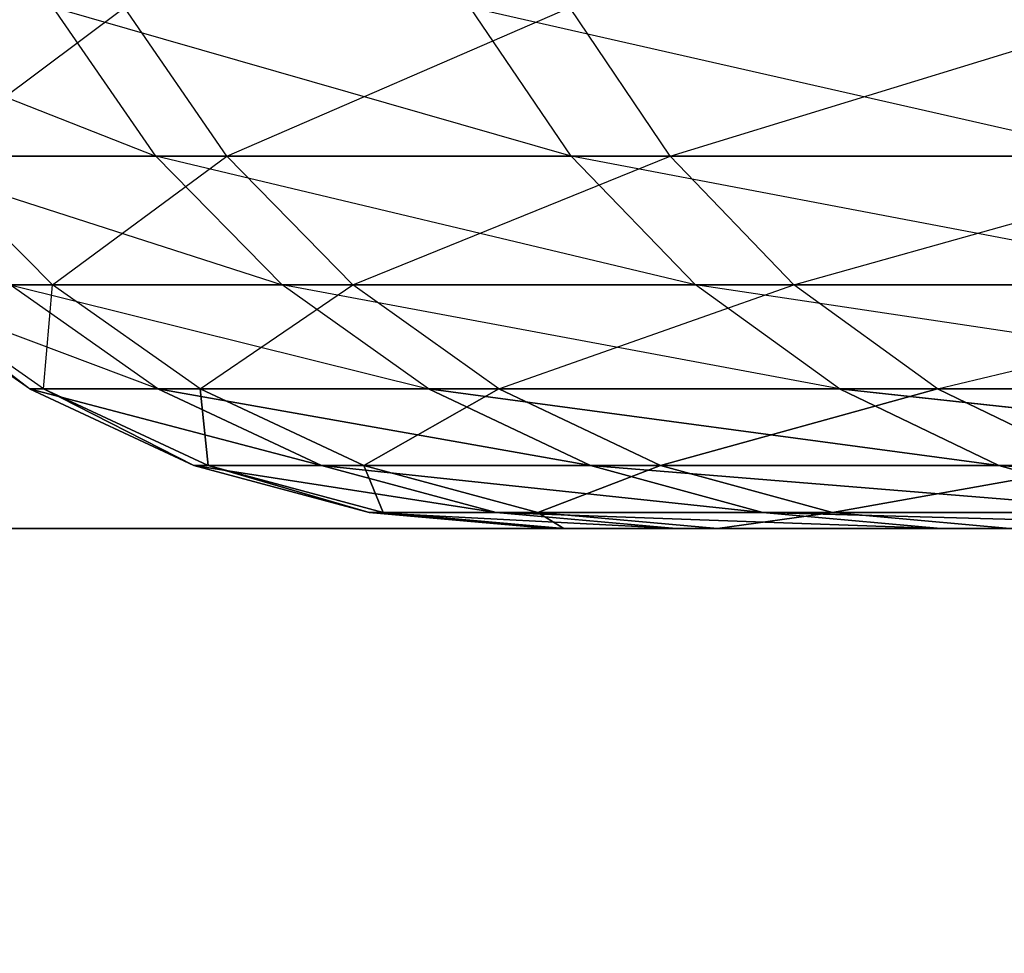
# Model space of a CAD drawing. Header units: centimetres. Extents: x 0.2 to 40.2, y 0.1 to 25.1.
# Tile 453 of 656: x 0.91 to 0.9289, y 24.7168 to 24.7348. Entities that reach past the tile are written whole.
import ezdxf

# ---------------------------------------------------------------- set-up
doc = ezdxf.new("R2010")
doc.units = ezdxf.units.CM
doc.header["$LTSCALE"] = 2.54
doc.layers.get('0').update_dxf_attribs({"true_color": 0xff5454})

# ---------------------------------------------------------------- blocks, each defined once
blk = doc.blocks.new('P__ka _azienkowa 40cm.STL')
at = {"color": 0}
for p, q in [((0.905406, 24.735001, 2.182015), (0.912644, 24.732144, 2.218474)), ((0.908218, 24.732144, 2.070893), (0.912048, 24.735001, 2.03392)), ((0.912644, 24.732144, 2.218474), (0.910676, 24.735001, 2.218831)), ((0.920618, 24.732144, 2.254646), (0.910676, 24.735001, 2.218831)), ((0.91401, 24.732144, 2.034307), (0.912048, 24.735001, 2.03392)), ((0.91401, 24.732144, 2.034307), (0.920592, 24.735001, 1.997725)), ((0.920618, 24.732144, 2.254646), (0.918683, 24.735001, 2.255149)), ((0.931274, 24.732144, 2.290122), (0.918683, 24.735001, 2.255149)), ((0.92252, 24.732144, 1.998256), (0.920592, 24.735001, 1.997725)), ((0.92252, 24.732144, 1.998256), (0.931818, 24.735001, 1.962268)), ((0.907395, 24.732144, 2.181806), (0.912644, 24.732144, 2.218474)), ((0.907395, 24.732144, 2.181806), (0.915069, 24.729678, 2.218033)), ((0.91401, 24.732144, 2.034307), (0.908218, 24.732144, 2.070893)), ((0.910665, 24.729678, 2.071187), (0.908218, 24.732144, 2.070893)), ((0.910665, 24.729678, 2.071187), (0.91401, 24.732144, 2.034307)), ((0.912644, 24.732144, 2.218474), (0.920618, 24.732144, 2.254646)), ((0.915069, 24.729678, 2.218033), (0.912644, 24.732144, 2.218474)), ((0.923004, 24.729678, 2.254026), (0.912644, 24.732144, 2.218474)), ((0.92252, 24.732144, 1.998256), (0.91401, 24.732144, 2.034307)), ((0.916429, 24.729678, 2.034783), (0.91401, 24.732144, 2.034307)), ((0.916429, 24.729678, 2.034783), (0.92252, 24.732144, 1.998256)), ((0.920618, 24.732144, 2.254646), (0.931274, 24.732144, 2.290122)), ((0.923004, 24.729678, 2.254026), (0.920618, 24.732144, 2.254646)), ((0.933606, 24.729678, 2.289325), (0.920618, 24.732144, 2.254646)), ((0.9337, 24.732144, 1.962943), (0.92252, 24.732144, 1.998256)), ((0.924896, 24.729678, 1.998912), (0.92252, 24.732144, 1.998256)), ((0.924896, 24.729678, 1.998912), (0.9337, 24.732144, 1.962943)), ((0.910219, 24.727679, 2.144689), (0.907365, 24.729678, 2.144775)), ((0.912687, 24.727679, 2.18125), (0.907365, 24.729678, 2.144775)), ((0.910665, 24.729678, 2.071187), (0.907638, 24.729678, 2.107919)), ((0.910491, 24.727679, 2.108047), (0.907638, 24.729678, 2.107919)), ((0.910219, 24.727679, 2.144689), (0.907638, 24.729678, 2.107919)), ((0.909847, 24.729678, 2.181548), (0.915069, 24.729678, 2.218033)), ((0.909847, 24.729678, 2.181548), (0.917879, 24.727679, 2.217523)), ((0.912687, 24.727679, 2.18125), (0.909847, 24.729678, 2.181548)), ((0.910491, 24.727679, 2.108047), (0.910665, 24.729678, 2.071187)), ((0.916429, 24.729678, 2.034783), (0.910665, 24.729678, 2.071187)), ((0.9135, 24.727679, 2.071527), (0.910665, 24.729678, 2.071187)), ((0.9135, 24.727679, 2.071527), (0.916429, 24.729678, 2.034783)), ((0.915069, 24.729678, 2.218033), (0.923004, 24.729678, 2.254026)), ((0.917879, 24.727679, 2.217523), (0.915069, 24.729678, 2.218033)), ((0.925768, 24.727679, 2.253307), (0.915069, 24.729678, 2.218033)), ((0.924896, 24.729678, 1.998912), (0.916429, 24.729678, 2.034783)), ((0.919231, 24.727679, 2.035335), (0.916429, 24.729678, 2.034783)), ((0.919231, 24.727679, 2.035335), (0.924896, 24.729678, 1.998912)), ((0.923004, 24.729678, 2.254026), (0.933606, 24.729678, 2.289325)), ((0.925768, 24.727679, 2.253307), (0.923004, 24.729678, 2.254026)), ((0.936309, 24.727679, 2.288402), (0.923004, 24.729678, 2.254026)), ((0.936021, 24.729678, 1.963774), (0.924896, 24.729678, 1.998912)), ((0.927649, 24.727679, 1.999672), (0.924896, 24.729678, 1.998912)), ((0.927649, 24.727679, 1.999672), (0.936021, 24.729678, 1.963774)), ((0.913378, 24.726205, 2.144595), (0.910219, 24.727679, 2.144689)), ((0.910491, 24.727679, 2.108047), (0.910219, 24.727679, 2.144689)), ((0.913378, 24.726205, 2.144595), (0.910219, 24.727679, 2.144689)), ((0.915829, 24.726205, 2.180919), (0.910219, 24.727679, 2.144689)), ((0.915829, 24.726205, 2.180919), (0.910219, 24.727679, 2.144689)), ((0.910219, 24.727679, 2.144689), (0.912687, 24.727679, 2.18125)), ((0.913648, 24.726205, 2.108189), (0.910491, 24.727679, 2.108047)), ((0.9135, 24.727679, 2.071527), (0.910491, 24.727679, 2.108047)), ((0.913648, 24.726205, 2.108189), (0.910491, 24.727679, 2.108047)), ((0.913378, 24.726205, 2.144595), (0.910491, 24.727679, 2.108047)), ((0.913378, 24.726205, 2.144595), (0.910491, 24.727679, 2.108047)), ((0.912687, 24.727679, 2.18125), (0.920988, 24.726205, 2.216959)), ((0.912687, 24.727679, 2.18125), (0.917879, 24.727679, 2.217523)), ((0.915829, 24.726205, 2.180919), (0.912687, 24.727679, 2.18125)), ((0.915829, 24.726205, 2.180919), (0.912687, 24.727679, 2.18125)), ((0.912687, 24.727679, 2.18125), (0.920988, 24.726205, 2.216959)), ((0.916638, 24.726205, 2.071904), (0.9135, 24.727679, 2.071527)), ((0.919231, 24.727679, 2.035335), (0.9135, 24.727679, 2.071527)), ((0.916638, 24.726205, 2.071904), (0.9135, 24.727679, 2.071527)), ((0.913648, 24.726205, 2.108189), (0.9135, 24.727679, 2.071527)), ((0.913648, 24.726205, 2.108189), (0.9135, 24.727679, 2.071527)), ((0.916638, 24.726205, 2.071904), (0.919231, 24.727679, 2.035335)), ((0.916638, 24.726205, 2.071904), (0.919231, 24.727679, 2.035335)), ((0.920988, 24.726205, 2.216959), (0.917879, 24.727679, 2.217523)), ((0.920988, 24.726205, 2.216959), (0.917879, 24.727679, 2.217523)), ((0.928826, 24.726205, 2.252512), (0.917879, 24.727679, 2.217523)), ((0.928826, 24.726205, 2.252512), (0.917879, 24.727679, 2.217523)), ((0.917879, 24.727679, 2.217523), (0.925768, 24.727679, 2.253307)), ((0.922331, 24.726205, 2.035945), (0.919231, 24.727679, 2.035335)), ((0.927649, 24.727679, 1.999672), (0.919231, 24.727679, 2.035335)), ((0.922331, 24.726205, 2.035945), (0.919231, 24.727679, 2.035335)), ((0.922331, 24.726205, 2.035945), (0.927649, 24.727679, 1.999672)), ((0.922331, 24.726205, 2.035945), (0.927649, 24.727679, 1.999672)), ((0.928826, 24.726205, 2.252512), (0.925768, 24.727679, 2.253307)), ((0.928826, 24.726205, 2.252512), (0.925768, 24.727679, 2.253307)), ((0.939299, 24.726205, 2.28738), (0.925768, 24.727679, 2.253307)), ((0.939299, 24.726205, 2.28738), (0.925768, 24.727679, 2.253307)), ((0.925768, 24.727679, 2.253307), (0.936309, 24.727679, 2.288402)), ((0.930695, 24.726205, 2.000512), (0.927649, 24.727679, 1.999672)), ((0.938709, 24.727679, 1.964737), (0.927649, 24.727679, 1.999672)), ((0.930695, 24.726205, 2.000512), (0.927649, 24.727679, 1.999672)), ((0.913648, 24.726205, 2.108189), (0.913378, 24.726205, 2.144595)), ((0.913378, 24.726205, 2.144595), (0.915829, 24.726205, 2.180919)), ((0.916744, 24.725304, 2.144494), (0.913378, 24.726205, 2.144595)), ((0.913648, 24.726205, 2.108189), (0.913378, 24.726205, 2.144595)), ((0.916744, 24.725304, 2.144494), (0.913378, 24.726205, 2.144595)), ((0.919178, 24.725304, 2.180567), (0.913378, 24.726205, 2.144595)), ((0.919178, 24.725304, 2.180567), (0.913378, 24.726205, 2.144595)), ((0.913378, 24.726205, 2.144595), (0.915829, 24.726205, 2.180919)), ((0.916638, 24.726205, 2.071904), (0.913648, 24.726205, 2.108189)), ((0.917012, 24.725304, 2.10834), (0.913648, 24.726205, 2.108189)), ((0.916638, 24.726205, 2.071904), (0.913648, 24.726205, 2.108189)), ((0.917012, 24.725304, 2.10834), (0.913648, 24.726205, 2.108189)), ((0.916744, 24.725304, 2.144494), (0.913648, 24.726205, 2.108189)), ((0.916744, 24.725304, 2.144494), (0.913648, 24.726205, 2.108189)), ((0.915829, 24.726205, 2.180919), (0.920988, 24.726205, 2.216959)), ((0.915829, 24.726205, 2.180919), (0.924301, 24.725304, 2.216357)), ((0.915829, 24.726205, 2.180919), (0.920988, 24.726205, 2.216959)), ((0.919178, 24.725304, 2.180567), (0.915829, 24.726205, 2.180919)), ((0.919178, 24.725304, 2.180567), (0.915829, 24.726205, 2.180919)), ((0.915829, 24.726205, 2.180919), (0.924301, 24.725304, 2.216357)), ((0.922331, 24.726205, 2.035945), (0.916638, 24.726205, 2.071904)), ((0.919981, 24.725304, 2.072306), (0.916638, 24.726205, 2.071904)), ((0.922331, 24.726205, 2.035945), (0.916638, 24.726205, 2.071904)), ((0.919981, 24.725304, 2.072306), (0.916638, 24.726205, 2.071904)), ((0.917012, 24.725304, 2.10834), (0.916638, 24.726205, 2.071904)), ((0.917012, 24.725304, 2.10834), (0.916638, 24.726205, 2.071904)), ((0.919981, 24.725304, 2.072306), (0.922331, 24.726205, 2.035945)), ((0.919981, 24.725304, 2.072306), (0.922331, 24.726205, 2.035945)), ((0.920988, 24.726205, 2.216959), (0.928826, 24.726205, 2.252512)), ((0.924301, 24.725304, 2.216357), (0.920988, 24.726205, 2.216959)), ((0.924301, 24.725304, 2.216357), (0.920988, 24.726205, 2.216959)), ((0.932085, 24.725304, 2.251665), (0.920988, 24.726205, 2.216959)), ((0.932085, 24.725304, 2.251665), (0.920988, 24.726205, 2.216959)), ((0.920988, 24.726205, 2.216959), (0.928826, 24.726205, 2.252512)), ((0.930695, 24.726205, 2.000512), (0.922331, 24.726205, 2.035945)), ((0.925635, 24.725304, 2.036596), (0.922331, 24.726205, 2.035945)), ((0.930695, 24.726205, 2.000512), (0.922331, 24.726205, 2.035945)), ((0.925635, 24.725304, 2.036596), (0.922331, 24.726205, 2.035945)), ((0.925635, 24.725304, 2.036596), (0.930695, 24.726205, 2.000512)), ((0.925635, 24.725304, 2.036596), (0.930695, 24.726205, 2.000512)), ((0.928826, 24.726205, 2.252512), (0.939299, 24.726205, 2.28738)), ((0.932085, 24.725304, 2.251665), (0.928826, 24.726205, 2.252512)), ((0.932085, 24.725304, 2.251665), (0.928826, 24.726205, 2.252512)), ((0.942485, 24.725304, 2.286292), (0.928826, 24.726205, 2.252512)), ((0.942485, 24.725304, 2.286292), (0.928826, 24.726205, 2.252512)), ((0.928826, 24.726205, 2.252512), (0.939299, 24.726205, 2.28738)), ((0.917012, 24.725304, 2.10834), (0.916744, 24.725304, 2.144494)), ((0.916744, 24.725304, 2.144494), (0.919178, 24.725304, 2.180567)), ((0.920215, 24.725, 2.14439), (0.916744, 24.725304, 2.144494)), ((0.917012, 24.725304, 2.10834), (0.916744, 24.725304, 2.144494)), ((0.920215, 24.725, 2.14439), (0.916744, 24.725304, 2.144494)), ((0.922632, 24.725, 2.180204), (0.916744, 24.725304, 2.144494)), ((0.922632, 24.725, 2.180204), (0.916744, 24.725304, 2.144494)), ((0.916744, 24.725304, 2.144494), (0.919178, 24.725304, 2.180567)), ((0.919981, 24.725304, 2.072306), (0.917012, 24.725304, 2.10834)), ((0.920481, 24.725, 2.108495), (0.917012, 24.725304, 2.10834)), ((0.919981, 24.725304, 2.072306), (0.917012, 24.725304, 2.10834)), ((0.920481, 24.725, 2.108495), (0.917012, 24.725304, 2.10834)), ((0.920215, 24.725, 2.14439), (0.917012, 24.725304, 2.10834)), ((0.920215, 24.725, 2.14439), (0.917012, 24.725304, 2.10834)), ((0.919178, 24.725304, 2.180567), (0.924301, 24.725304, 2.216357)), ((0.919178, 24.725304, 2.180567), (0.927718, 24.725, 2.215737)), ((0.919178, 24.725304, 2.180567), (0.924301, 24.725304, 2.216357)), ((0.922632, 24.725, 2.180204), (0.919178, 24.725304, 2.180567)), ((0.922632, 24.725, 2.180204), (0.919178, 24.725304, 2.180567)), ((0.919178, 24.725304, 2.180567), (0.927718, 24.725, 2.215737)), ((0.925635, 24.725304, 2.036596), (0.919981, 24.725304, 2.072306)), ((0.923429, 24.725, 2.072721), (0.919981, 24.725304, 2.072306)), ((0.925635, 24.725304, 2.036596), (0.919981, 24.725304, 2.072306)), ((0.923429, 24.725, 2.072721), (0.919981, 24.725304, 2.072306)), ((0.920481, 24.725, 2.108495), (0.919981, 24.725304, 2.072306)), ((0.920481, 24.725, 2.108495), (0.919981, 24.725304, 2.072306)), ((0.923429, 24.725, 2.072721), (0.925635, 24.725304, 2.036596)), ((0.923429, 24.725, 2.072721), (0.925635, 24.725304, 2.036596)), ((0.924301, 24.725304, 2.216357), (0.932085, 24.725304, 2.251665)), ((0.927718, 24.725, 2.215737), (0.924301, 24.725304, 2.216357)), ((0.927718, 24.725, 2.215737), (0.924301, 24.725304, 2.216357)), ((0.935446, 24.725, 2.250791), (0.924301, 24.725304, 2.216357)), ((0.935446, 24.725, 2.250791), (0.924301, 24.725304, 2.216357)), ((0.924301, 24.725304, 2.216357), (0.932085, 24.725304, 2.251665)), ((0.933941, 24.725304, 2.001408), (0.925635, 24.725304, 2.036596)), ((0.929042, 24.725, 2.037267), (0.925635, 24.725304, 2.036596)), ((0.933941, 24.725304, 2.001408), (0.925635, 24.725304, 2.036596)), ((0.929042, 24.725, 2.037267), (0.925635, 24.725304, 2.036596)), ((0.6, 24.725, 0.03), (2.399999, 24.725, 0.03)), ((2.399999, 24.725, 0.13), (0.6, 24.725, 0.13)), ((2.399999, 24.725, 0.13), (0.6, 24.725, 0.13)), ((2.399999, 24.725, 0.13), (0.6, 24.725, 0.03)), ((2.399999, 24.725, 0.13), (0.6, 24.725, 0.03)), ((0.6, 24.725, 0.03), (2.399999, 24.725, 0.03)), ((0.922632, 24.725, 2.180204), (0.920215, 24.725, 2.14439)), ((0.920215, 24.725, 2.14439), (1.399999, 24.725, 2.13)), ((0.920215, 24.725, 2.14439), (0.920481, 24.725, 2.108495)), ((0.920215, 24.725, 2.14439), (1.399999, 24.725, 2.13)), ((0.920215, 24.725, 2.14439), (0.920481, 24.725, 2.108495)), ((0.922632, 24.725, 2.180204), (0.920215, 24.725, 2.14439)), ((0.920481, 24.725, 2.108495), (1.399999, 24.725, 2.13)), ((0.920481, 24.725, 2.108495), (1.399999, 24.725, 2.13)), ((0.920481, 24.725, 2.108495), (0.923429, 24.725, 2.072721)), ((0.920481, 24.725, 2.108495), (0.923429, 24.725, 2.072721)), ((0.927718, 24.725, 2.215737), (0.922632, 24.725, 2.180204)), ((0.922632, 24.725, 2.180204), (1.399999, 24.725, 2.13)), ((0.922632, 24.725, 2.180204), (1.399999, 24.725, 2.13)), ((0.927718, 24.725, 2.215737), (0.922632, 24.725, 2.180204)), ((0.923429, 24.725, 2.072721), (1.399999, 24.725, 2.13)), ((0.923429, 24.725, 2.072721), (1.399999, 24.725, 2.13)), ((0.923429, 24.725, 2.072721), (0.929042, 24.725, 2.037267)), ((0.923429, 24.725, 2.072721), (0.929042, 24.725, 2.037267)), ((0.935446, 24.725, 2.250791), (0.927718, 24.725, 2.215737)), ((0.927718, 24.725, 2.215737), (1.399999, 24.725, 2.13)), ((0.927718, 24.725, 2.215737), (1.399999, 24.725, 2.13)), ((0.935446, 24.725, 2.250791), (0.927718, 24.725, 2.215737))]:
    blk.add_line(p, q, dxfattribs=at)
mesh = blk.add_polyface(dxfattribs=at)
corners = [(40, 24.925, 2.93), (3.124975, 2.893116, 2.93), (0.399999, 24.925, 2.93)]
mesh.append_faces([[corners[k] for k in face] for face in [(0, 1, 2)]], dxfattribs={"color": 0})
mesh = blk.add_polyface(dxfattribs=at)
corners = [(3.124975, 2.893116, 2.93), (3.074999, 2.928109, 2.93), (0.399999, 24.925, 2.93)]
mesh.append_faces([[corners[k] for k in face] for face in [(0, 1, 2)]], dxfattribs={"color": 0})
mesh = blk.add_polyface(dxfattribs=at)
corners = [(3.074999, 2.928109, 2.93), (3.019707, 2.953892, 2.93), (0.399999, 24.925, 2.93)]
mesh.append_faces([[corners[k] for k in face] for face in [(0, 1, 2)]], dxfattribs={"color": 0})
mesh = blk.add_polyface(dxfattribs=at)
corners = [(3.019707, 2.953892, 2.93), (2.960776, 2.969683, 2.93), (0.399999, 24.925, 2.93)]
mesh.append_faces([[corners[k] for k in face] for face in [(0, 1, 2)]], dxfattribs={"color": 0})
mesh = blk.add_polyface(dxfattribs=at)
corners = [(2.960776, 2.969683, 2.93), (2.9, 2.975, 2.93), (0.399999, 24.925, 2.93)]
mesh.append_faces([[corners[k] for k in face] for face in [(0, 1, 2)]], dxfattribs={"color": 0})
mesh = blk.add_polyface(dxfattribs=at)
corners = [(2.9, 2.975, 2.93), (2.839223, 2.969683, 2.93), (0.399999, 24.925, 2.93)]
mesh.append_faces([[corners[k] for k in face] for face in [(0, 1, 2)]], dxfattribs={"color": 0})
mesh = blk.add_polyface(dxfattribs=at)
corners = [(2.839223, 2.969683, 2.93), (2.780291, 2.953892, 2.93), (0.399999, 24.925, 2.93)]
mesh.append_faces([[corners[k] for k in face] for face in [(0, 1, 2)]], dxfattribs={"color": 0})
mesh = blk.add_polyface(dxfattribs=at)
corners = [(2.780291, 2.953892, 2.93), (2.724999, 2.928109, 2.93), (0.399999, 24.925, 2.93)]
mesh.append_faces([[corners[k] for k in face] for face in [(0, 1, 2)]], dxfattribs={"color": 0})
mesh = blk.add_polyface(dxfattribs=at)
corners = [(2.724999, 2.928109, 2.93), (2.675024, 2.893116, 2.93), (0.399999, 24.925, 2.93)]
mesh.append_faces([[corners[k] for k in face] for face in [(0, 1, 2)]], dxfattribs={"color": 0})
mesh = blk.add_polyface(dxfattribs=at)
corners = [(2.675024, 2.893116, 2.93), (2.631883, 2.849975, 2.93), (0.399999, 24.925, 2.93)]
mesh.append_faces([[corners[k] for k in face] for face in [(0, 1, 2)]], dxfattribs={"color": 0})
mesh = blk.add_polyface(dxfattribs=at)
corners = [(2.631883, 2.849975, 2.93), (0.399999, 0.325, 2.93), (0.399999, 24.925, 2.93)]
mesh.append_faces([[corners[k] for k in face] for face in [(0, 1, 2)]], dxfattribs={"color": 0})
mesh = blk.add_polyface(dxfattribs=at)
corners = [(2.959995, 2.969819, 3.03), (0.399999, 24.925, 3.03), (2.9, 2.975, 3.03)]
mesh.append_faces([[corners[k] for k in face] for face in [(0, 1, 2)]], dxfattribs={"color": 0})
mesh = blk.add_polyface(dxfattribs=at)
corners = [(3.019707, 2.953892, 3.03), (0.399999, 24.925, 3.03), (2.959995, 2.969819, 3.03)]
mesh.append_faces([[corners[k] for k in face] for face in [(0, 1, 2)]], dxfattribs={"color": 0})
mesh = blk.add_polyface(dxfattribs=at)
corners = [(40, 24.925, 3.03), (0.399999, 24.925, 3.03), (3.019707, 2.953892, 3.03)]
mesh.append_faces([[corners[k] for k in face] for face in [(0, 1, 2)]], dxfattribs={"color": 0})
mesh = blk.add_polyface(dxfattribs=at)
corners = [(2.780291, 2.953892, 3.03), (0.399999, 24.925, 3.03), (2.724999, 2.928109, 3.03)]
mesh.append_faces([[corners[k] for k in face] for face in [(0, 1, 2)]], dxfattribs={"color": 0})
mesh = blk.add_polyface(dxfattribs=at)
corners = [(2.839223, 2.969683, 3.03), (0.399999, 24.925, 3.03), (2.780291, 2.953892, 3.03)]
mesh.append_faces([[corners[k] for k in face] for face in [(0, 1, 2)]], dxfattribs={"color": 0})
mesh = blk.add_polyface(dxfattribs=at)
corners = [(2.9, 2.975, 3.03), (0.399999, 24.925, 3.03), (2.839223, 2.969683, 3.03)]
mesh.append_faces([[corners[k] for k in face] for face in [(0, 1, 2)]], dxfattribs={"color": 0})
mesh = blk.add_polyface(dxfattribs=at)
corners = [(2.631883, 2.849975, 3.03), (0.399999, 24.925, 3.03), (2.596891, 2.8, 3.03)]
mesh.append_faces([[corners[k] for k in face] for face in [(0, 1, 2)]], dxfattribs={"color": 0})
mesh = blk.add_polyface(dxfattribs=at)
corners = [(2.675024, 2.893116, 3.03), (0.399999, 24.925, 3.03), (2.631883, 2.849975, 3.03)]
mesh.append_faces([[corners[k] for k in face] for face in [(0, 1, 2)]], dxfattribs={"color": 0})
mesh = blk.add_polyface(dxfattribs=at)
corners = [(2.724999, 2.928109, 3.03), (0.399999, 24.925, 3.03), (2.675024, 2.893116, 3.03)]
mesh.append_faces([[corners[k] for k in face] for face in [(0, 1, 2)]], dxfattribs={"color": 0})
mesh = blk.add_polyface(dxfattribs=at)
corners = [(2.555317, 2.685777, 3.03), (0.399999, 24.925, 3.03), (0.399999, 0.325, 3.03)]
mesh.append_faces([[corners[k] for k in face] for face in [(0, 1, 2)]], dxfattribs={"color": 0})
mesh = blk.add_polyface(dxfattribs=at)
corners = [(2.571107, 2.744707, 3.03), (0.399999, 24.925, 3.03), (2.555317, 2.685777, 3.03)]
mesh.append_faces([[corners[k] for k in face] for face in [(0, 1, 2)]], dxfattribs={"color": 0})
mesh = blk.add_polyface(dxfattribs=at)
corners = [(2.596891, 2.8, 3.03), (0.399999, 24.925, 3.03), (2.571107, 2.744707, 3.03)]
mesh.append_faces([[corners[k] for k in face] for face in [(0, 1, 2)]], dxfattribs={"color": 0})
mesh = blk.add_polyface(dxfattribs=at)
corners = [(40, 24.925, 1.43), (0.399999, 23.725, 1.43), (0.399999, 24.925, 1.43)]
mesh.append_faces([[corners[k] for k in face] for face in [(0, 1, 2)]], dxfattribs={"color": 0})
mesh = blk.add_polyface(dxfattribs=at)
corners = [(40, 23.725, 1.43), (0.399999, 23.725, 1.43), (40, 24.925, 1.43)]
mesh.append_faces([[corners[k] for k in face] for face in [(0, 1, 2)]], dxfattribs={"color": 0})
mesh = blk.add_polyface(dxfattribs=at)
corners = [(40, 24.925, 1.53), (0.399999, 23.725, 1.53), (40, 23.725, 1.53)]
mesh.append_faces([[corners[k] for k in face] for face in [(0, 1, 2)]], dxfattribs={"color": 0})
mesh = blk.add_polyface(dxfattribs=at)
corners = [(40, 24.925, 1.53), (0.399999, 24.925, 1.53), (0.399999, 23.725, 1.53)]
mesh.append_faces([[corners[k] for k in face] for face in [(0, 1, 2)]], dxfattribs={"color": 0})
mesh = blk.add_polyface(dxfattribs=at)
corners = [(0.910219, 24.727679, 2.144689), (0.910491, 24.727679, 2.108047), (0.913378, 24.726205, 2.144595)]
mesh.append_faces([[corners[k] for k in face] for face in [(0, 1, 2)]], dxfattribs={"color": 0})
mesh = blk.add_polyface(dxfattribs=at)
corners = [(0.915829, 24.726205, 2.180919), (0.910219, 24.727679, 2.144689), (0.913378, 24.726205, 2.144595)]
mesh.append_faces([[corners[k] for k in face] for face in [(0, 1, 2)]], dxfattribs={"color": 0})
mesh = blk.add_polyface(dxfattribs=at)
corners = [(0.912687, 24.727679, 2.18125), (0.910219, 24.727679, 2.144689), (0.915829, 24.726205, 2.180919)]
mesh.append_faces([[corners[k] for k in face] for face in [(0, 1, 2)]], dxfattribs={"color": 0})
mesh = blk.add_polyface(dxfattribs=at)
corners = [(0.913648, 24.726205, 2.108189), (0.910491, 24.727679, 2.108047), (0.9135, 24.727679, 2.071527)]
mesh.append_faces([[corners[k] for k in face] for face in [(0, 1, 2)]], dxfattribs={"color": 0})
mesh = blk.add_polyface(dxfattribs=at)
corners = [(0.913378, 24.726205, 2.144595), (0.910491, 24.727679, 2.108047), (0.913648, 24.726205, 2.108189)]
mesh.append_faces([[corners[k] for k in face] for face in [(0, 1, 2)]], dxfattribs={"color": 0})
mesh = blk.add_polyface(dxfattribs=at)
corners = [(0.917879, 24.727679, 2.217523), (0.912687, 24.727679, 2.18125), (0.920988, 24.726205, 2.216959)]
mesh.append_faces([[corners[k] for k in face] for face in [(0, 1, 2)]], dxfattribs={"color": 0})
mesh = blk.add_polyface(dxfattribs=at)
corners = [(0.920988, 24.726205, 2.216959), (0.912687, 24.727679, 2.18125), (0.915829, 24.726205, 2.180919)]
mesh.append_faces([[corners[k] for k in face] for face in [(0, 1, 2)]], dxfattribs={"color": 0})
mesh = blk.add_polyface(dxfattribs=at)
corners = [(0.916638, 24.726205, 2.071904), (0.9135, 24.727679, 2.071527), (0.919231, 24.727679, 2.035335)]
mesh.append_faces([[corners[k] for k in face] for face in [(0, 1, 2)]], dxfattribs={"color": 0})
mesh = blk.add_polyface(dxfattribs=at)
corners = [(0.913648, 24.726205, 2.108189), (0.9135, 24.727679, 2.071527), (0.916638, 24.726205, 2.071904)]
mesh.append_faces([[corners[k] for k in face] for face in [(0, 1, 2)]], dxfattribs={"color": 0})
mesh = blk.add_polyface(dxfattribs=at)
corners = [(0.916638, 24.726205, 2.071904), (0.919231, 24.727679, 2.035335), (0.922331, 24.726205, 2.035945)]
mesh.append_faces([[corners[k] for k in face] for face in [(0, 1, 2)]], dxfattribs={"color": 0})
mesh = blk.add_polyface(dxfattribs=at)
corners = [(0.928826, 24.726205, 2.252512), (0.917879, 24.727679, 2.217523), (0.920988, 24.726205, 2.216959)]
mesh.append_faces([[corners[k] for k in face] for face in [(0, 1, 2)]], dxfattribs={"color": 0})
mesh = blk.add_polyface(dxfattribs=at)
corners = [(0.925768, 24.727679, 2.253307), (0.917879, 24.727679, 2.217523), (0.928826, 24.726205, 2.252512)]
mesh.append_faces([[corners[k] for k in face] for face in [(0, 1, 2)]], dxfattribs={"color": 0})
mesh = blk.add_polyface(dxfattribs=at)
corners = [(0.922331, 24.726205, 2.035945), (0.919231, 24.727679, 2.035335), (0.927649, 24.727679, 1.999672)]
mesh.append_faces([[corners[k] for k in face] for face in [(0, 1, 2)]], dxfattribs={"color": 0})
mesh = blk.add_polyface(dxfattribs=at)
corners = [(0.922331, 24.726205, 2.035945), (0.927649, 24.727679, 1.999672), (0.930695, 24.726205, 2.000512)]
mesh.append_faces([[corners[k] for k in face] for face in [(0, 1, 2)]], dxfattribs={"color": 0})
mesh = blk.add_polyface(dxfattribs=at)
corners = [(0.939299, 24.726205, 2.28738), (0.925768, 24.727679, 2.253307), (0.928826, 24.726205, 2.252512)]
mesh.append_faces([[corners[k] for k in face] for face in [(0, 1, 2)]], dxfattribs={"color": 0})
mesh = blk.add_polyface(dxfattribs=at)
corners = [(0.936309, 24.727679, 2.288402), (0.925768, 24.727679, 2.253307), (0.939299, 24.726205, 2.28738)]
mesh.append_faces([[corners[k] for k in face] for face in [(0, 1, 2)]], dxfattribs={"color": 0})
mesh = blk.add_polyface(dxfattribs=at)
corners = [(0.930695, 24.726205, 2.000512), (0.927649, 24.727679, 1.999672), (0.938709, 24.727679, 1.964737)]
mesh.append_faces([[corners[k] for k in face] for face in [(0, 1, 2)]], dxfattribs={"color": 0})
mesh = blk.add_polyface(dxfattribs=at)
corners = [(0.913378, 24.726205, 2.144595), (0.913648, 24.726205, 2.108189), (0.916744, 24.725304, 2.144494)]
mesh.append_faces([[corners[k] for k in face] for face in [(0, 1, 2)]], dxfattribs={"color": 0})
mesh = blk.add_polyface(dxfattribs=at)
corners = [(0.919178, 24.725304, 2.180567), (0.913378, 24.726205, 2.144595), (0.916744, 24.725304, 2.144494)]
mesh.append_faces([[corners[k] for k in face] for face in [(0, 1, 2)]], dxfattribs={"color": 0})
mesh = blk.add_polyface(dxfattribs=at)
corners = [(0.915829, 24.726205, 2.180919), (0.913378, 24.726205, 2.144595), (0.919178, 24.725304, 2.180567)]
mesh.append_faces([[corners[k] for k in face] for face in [(0, 1, 2)]], dxfattribs={"color": 0})
mesh = blk.add_polyface(dxfattribs=at)
corners = [(0.917012, 24.725304, 2.10834), (0.913648, 24.726205, 2.108189), (0.916638, 24.726205, 2.071904)]
mesh.append_faces([[corners[k] for k in face] for face in [(0, 1, 2)]], dxfattribs={"color": 0})
mesh = blk.add_polyface(dxfattribs=at)
corners = [(0.916744, 24.725304, 2.144494), (0.913648, 24.726205, 2.108189), (0.917012, 24.725304, 2.10834)]
mesh.append_faces([[corners[k] for k in face] for face in [(0, 1, 2)]], dxfattribs={"color": 0})
mesh = blk.add_polyface(dxfattribs=at)
corners = [(0.920988, 24.726205, 2.216959), (0.915829, 24.726205, 2.180919), (0.924301, 24.725304, 2.216357)]
mesh.append_faces([[corners[k] for k in face] for face in [(0, 1, 2)]], dxfattribs={"color": 0})
mesh = blk.add_polyface(dxfattribs=at)
corners = [(0.924301, 24.725304, 2.216357), (0.915829, 24.726205, 2.180919), (0.919178, 24.725304, 2.180567)]
mesh.append_faces([[corners[k] for k in face] for face in [(0, 1, 2)]], dxfattribs={"color": 0})
mesh = blk.add_polyface(dxfattribs=at)
corners = [(0.919981, 24.725304, 2.072306), (0.916638, 24.726205, 2.071904), (0.922331, 24.726205, 2.035945)]
mesh.append_faces([[corners[k] for k in face] for face in [(0, 1, 2)]], dxfattribs={"color": 0})
mesh = blk.add_polyface(dxfattribs=at)
corners = [(0.917012, 24.725304, 2.10834), (0.916638, 24.726205, 2.071904), (0.919981, 24.725304, 2.072306)]
mesh.append_faces([[corners[k] for k in face] for face in [(0, 1, 2)]], dxfattribs={"color": 0})
mesh = blk.add_polyface(dxfattribs=at)
corners = [(0.919981, 24.725304, 2.072306), (0.922331, 24.726205, 2.035945), (0.925635, 24.725304, 2.036596)]
mesh.append_faces([[corners[k] for k in face] for face in [(0, 1, 2)]], dxfattribs={"color": 0})
mesh = blk.add_polyface(dxfattribs=at)
corners = [(0.932085, 24.725304, 2.251665), (0.920988, 24.726205, 2.216959), (0.924301, 24.725304, 2.216357)]
mesh.append_faces([[corners[k] for k in face] for face in [(0, 1, 2)]], dxfattribs={"color": 0})
mesh = blk.add_polyface(dxfattribs=at)
corners = [(0.928826, 24.726205, 2.252512), (0.920988, 24.726205, 2.216959), (0.932085, 24.725304, 2.251665)]
mesh.append_faces([[corners[k] for k in face] for face in [(0, 1, 2)]], dxfattribs={"color": 0})
mesh = blk.add_polyface(dxfattribs=at)
corners = [(0.925635, 24.725304, 2.036596), (0.922331, 24.726205, 2.035945), (0.930695, 24.726205, 2.000512)]
mesh.append_faces([[corners[k] for k in face] for face in [(0, 1, 2)]], dxfattribs={"color": 0})
mesh = blk.add_polyface(dxfattribs=at)
corners = [(0.925635, 24.725304, 2.036596), (0.930695, 24.726205, 2.000512), (0.933941, 24.725304, 2.001408)]
mesh.append_faces([[corners[k] for k in face] for face in [(0, 1, 2)]], dxfattribs={"color": 0})
mesh = blk.add_polyface(dxfattribs=at)
corners = [(0.942485, 24.725304, 2.286292), (0.928826, 24.726205, 2.252512), (0.932085, 24.725304, 2.251665)]
mesh.append_faces([[corners[k] for k in face] for face in [(0, 1, 2)]], dxfattribs={"color": 0})
mesh = blk.add_polyface(dxfattribs=at)
corners = [(0.939299, 24.726205, 2.28738), (0.928826, 24.726205, 2.252512), (0.942485, 24.725304, 2.286292)]
mesh.append_faces([[corners[k] for k in face] for face in [(0, 1, 2)]], dxfattribs={"color": 0})
mesh = blk.add_polyface(dxfattribs=at)
corners = [(0.916744, 24.725304, 2.144494), (0.917012, 24.725304, 2.10834), (0.920215, 24.725, 2.14439)]
mesh.append_faces([[corners[k] for k in face] for face in [(0, 1, 2)]], dxfattribs={"color": 0})
mesh = blk.add_polyface(dxfattribs=at)
corners = [(0.922632, 24.725, 2.180204), (0.916744, 24.725304, 2.144494), (0.920215, 24.725, 2.14439)]
mesh.append_faces([[corners[k] for k in face] for face in [(0, 1, 2)]], dxfattribs={"color": 0})
mesh = blk.add_polyface(dxfattribs=at)
corners = [(0.919178, 24.725304, 2.180567), (0.916744, 24.725304, 2.144494), (0.922632, 24.725, 2.180204)]
mesh.append_faces([[corners[k] for k in face] for face in [(0, 1, 2)]], dxfattribs={"color": 0})
mesh = blk.add_polyface(dxfattribs=at)
corners = [(0.920481, 24.725, 2.108495), (0.917012, 24.725304, 2.10834), (0.919981, 24.725304, 2.072306)]
mesh.append_faces([[corners[k] for k in face] for face in [(0, 1, 2)]], dxfattribs={"color": 0})
mesh = blk.add_polyface(dxfattribs=at)
corners = [(0.920215, 24.725, 2.14439), (0.917012, 24.725304, 2.10834), (0.920481, 24.725, 2.108495)]
mesh.append_faces([[corners[k] for k in face] for face in [(0, 1, 2)]], dxfattribs={"color": 0})
mesh = blk.add_polyface(dxfattribs=at)
corners = [(0.924301, 24.725304, 2.216357), (0.919178, 24.725304, 2.180567), (0.927718, 24.725, 2.215737)]
mesh.append_faces([[corners[k] for k in face] for face in [(0, 1, 2)]], dxfattribs={"color": 0})
mesh = blk.add_polyface(dxfattribs=at)
corners = [(0.927718, 24.725, 2.215737), (0.919178, 24.725304, 2.180567), (0.922632, 24.725, 2.180204)]
mesh.append_faces([[corners[k] for k in face] for face in [(0, 1, 2)]], dxfattribs={"color": 0})
mesh = blk.add_polyface(dxfattribs=at)
corners = [(0.923429, 24.725, 2.072721), (0.919981, 24.725304, 2.072306), (0.925635, 24.725304, 2.036596)]
mesh.append_faces([[corners[k] for k in face] for face in [(0, 1, 2)]], dxfattribs={"color": 0})
mesh = blk.add_polyface(dxfattribs=at)
corners = [(0.920481, 24.725, 2.108495), (0.919981, 24.725304, 2.072306), (0.923429, 24.725, 2.072721)]
mesh.append_faces([[corners[k] for k in face] for face in [(0, 1, 2)]], dxfattribs={"color": 0})
mesh = blk.add_polyface(dxfattribs=at)
corners = [(0.923429, 24.725, 2.072721), (0.925635, 24.725304, 2.036596), (0.929042, 24.725, 2.037267)]
mesh.append_faces([[corners[k] for k in face] for face in [(0, 1, 2)]], dxfattribs={"color": 0})
mesh = blk.add_polyface(dxfattribs=at)
corners = [(0.935446, 24.725, 2.250791), (0.924301, 24.725304, 2.216357), (0.927718, 24.725, 2.215737)]
mesh.append_faces([[corners[k] for k in face] for face in [(0, 1, 2)]], dxfattribs={"color": 0})
mesh = blk.add_polyface(dxfattribs=at)
corners = [(0.932085, 24.725304, 2.251665), (0.924301, 24.725304, 2.216357), (0.935446, 24.725, 2.250791)]
mesh.append_faces([[corners[k] for k in face] for face in [(0, 1, 2)]], dxfattribs={"color": 0})
mesh = blk.add_polyface(dxfattribs=at)
corners = [(0.929042, 24.725, 2.037267), (0.925635, 24.725304, 2.036596), (0.933941, 24.725304, 2.001408)]
mesh.append_faces([[corners[k] for k in face] for face in [(0, 1, 2)]], dxfattribs={"color": 0})
mesh = blk.add_polyface(dxfattribs=at)
corners = [(2.599999, 24.525, 0.03), (0.399999, 24.525, 0.03), (0.6, 24.725, 0.03)]
mesh.append_faces([[corners[k] for k in face] for face in [(0, 1, 2)]], dxfattribs={"color": 0})
mesh = blk.add_polyface(dxfattribs=at)
corners = [(2.399999, 24.725, 0.13), (0.6, 24.725, 0.13), (0.399999, 24.525, 0.13)]
mesh.append_faces([[corners[k] for k in face] for face in [(0, 1, 2)]], dxfattribs={"color": 0})
mesh = blk.add_polyface(dxfattribs=at)
corners = [(2.599999, 24.525, 0.13), (2.399999, 24.725, 0.13), (0.399999, 24.525, 0.13)]
mesh.append_faces([[corners[k] for k in face] for face in [(0, 1, 2)]], dxfattribs={"color": 0})
mesh = blk.add_polyface(dxfattribs=at)
corners = [(2.599999, 24.525, 0.03), (0.6, 24.725, 0.03), (2.399999, 24.725, 0.03)]
mesh.append_faces([[corners[k] for k in face] for face in [(0, 1, 2)]], dxfattribs={"color": 0})
mesh = blk.add_polyface(dxfattribs=at)
corners = [(2.399999, 24.725, 0.13), (0.6, 24.725, 0.03), (0.6, 24.725, 0.13)]
mesh.append_faces([[corners[k] for k in face] for face in [(0, 1, 2)]], dxfattribs={"color": 0})
mesh = blk.add_polyface(dxfattribs=at)
corners = [(2.399999, 24.725, 0.13), (2.399999, 24.725, 0.03), (0.6, 24.725, 0.03)]
mesh.append_faces([[corners[k] for k in face] for face in [(0, 1, 2)]], dxfattribs={"color": 0})
mesh = blk.add_polyface(dxfattribs=at)
corners = [(0.922632, 24.725, 2.180204), (0.920215, 24.725, 2.14439), (1.399999, 24.725, 2.13)]
mesh.append_faces([[corners[k] for k in face] for face in [(0, 1, 2)]], dxfattribs={"color": 0})
mesh = blk.add_polyface(dxfattribs=at)
corners = [(0.920215, 24.725, 2.14439), (0.920481, 24.725, 2.108495), (1.399999, 24.725, 2.13)]
mesh.append_faces([[corners[k] for k in face] for face in [(0, 1, 2)]], dxfattribs={"color": 0})
mesh = blk.add_polyface(dxfattribs=at)
corners = [(1.399999, 24.725, 2.13), (0.920481, 24.725, 2.108495), (0.923429, 24.725, 2.072721)]
mesh.append_faces([[corners[k] for k in face] for face in [(0, 1, 2)]], dxfattribs={"color": 0})
mesh = blk.add_polyface(dxfattribs=at)
corners = [(0.927718, 24.725, 2.215737), (0.922632, 24.725, 2.180204), (1.399999, 24.725, 2.13)]
mesh.append_faces([[corners[k] for k in face] for face in [(0, 1, 2)]], dxfattribs={"color": 0})
mesh = blk.add_polyface(dxfattribs=at)
corners = [(1.399999, 24.725, 2.13), (0.923429, 24.725, 2.072721), (0.929042, 24.725, 2.037267)]
mesh.append_faces([[corners[k] for k in face] for face in [(0, 1, 2)]], dxfattribs={"color": 0})
mesh = blk.add_polyface(dxfattribs=at)
corners = [(0.935446, 24.725, 2.250791), (0.927718, 24.725, 2.215737), (1.399999, 24.725, 2.13)]
mesh.append_faces([[corners[k] for k in face] for face in [(0, 1, 2)]], dxfattribs={"color": 0})

msp = doc.modelspace()

# ---------------------------------------------------------------- block references
at = {"color": 0}
msp.add_blockref('P__ka _azienkowa 40cm.STL', (0, 0), dxfattribs=at)

doc.saveas('drawing.dxf')
